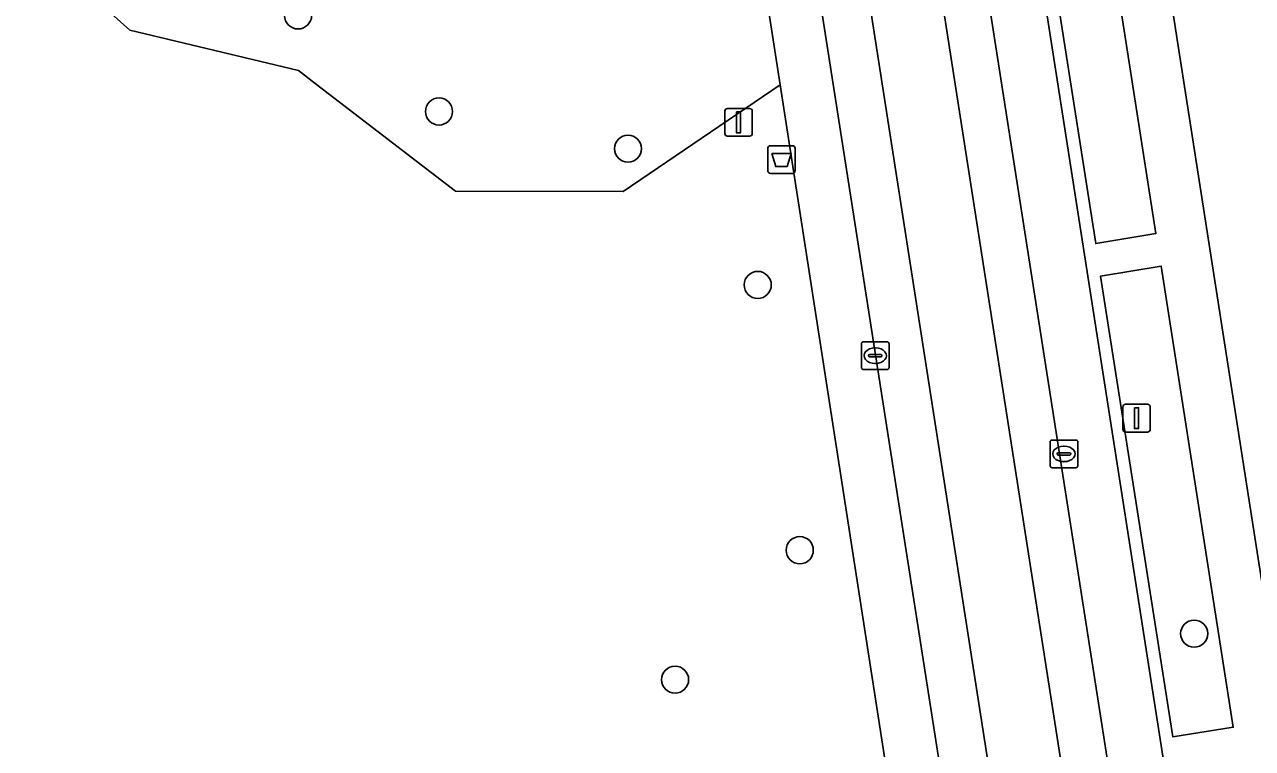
# Model space of a CAD drawing. Extents: x 160077 to 160948, y 386481 to 387498.
# Drawn here: x 160622.52 to 160666.81, y 386976.01 to 387002.13 of the extents above; entities that cross this region are included whole.
import ezdxf

# ---------------------------------------------------------------- set-up
doc = ezdxf.new("R2010")
doc.units = 0
for name, color, linetype in [('IMGEO_Afvalbak', 7, 'Continuous'), ('IMGEO_Boom', 7, 'Continuous'), ('IMGEO_Erf', 7, 'Continuous'), ('IMGEO_Groenvoorziening', 7, 'Continuous'), ('IMGEO_Kolk', 7, 'Continuous'), ('IMGEO_Lichtmast', 7, 'Continuous'), ('IMGEO_Parkeervlak_open', 7, 'Continuous'), ('IMGEO_Rijbaan_lokaal_gesloten', 7, 'Continuous'), ('IMGEO_Rijbaan_lokaal_open', 7, 'Continuous'), ('IMGEO_Verkeersbordpaal', 7, 'Continuous'), ('IMGEO_Voetpad_open', 7, 'Continuous')]:
    doc.layers.add(name, color=color, linetype=linetype)

msp = doc.modelspace()

# ---------------------------------------------------------------- linework, layer by layer
at = {"layer": 'IMGEO_Afvalbak'}
for p, q in [((160649.427, 386997.755), (160650.217, 386997.755)), ((160650.217, 386997.755), (160649.427, 386997.755)), ((160649.327, 386996.855), (160649.327, 386997.655)), ((160649.327, 386997.655), (160649.327, 386996.855)), ((160650.317, 386997.655), (160650.317, 386996.855)), ((160650.317, 386996.855), (160650.317, 386997.655)), ((160650.217, 386996.755), (160649.427, 386996.755)), ((160649.427, 386996.755), (160650.217, 386996.755))]:
    msp.add_line(p, q, dxfattribs=at)
msp.add_lwpolyline([(160649.47, 386997.469), (160650.174, 386997.469), (160650.025, 386996.999), (160649.619, 386996.999), (160649.47, 386997.469)], dxfattribs=at)
for centre, start, end in [((160649.427, 386997.655), 90, 180), ((160649.427, 386997.655), 90, 180), ((160650.217, 386997.655), 0, 90), ((160650.217, 386997.655), 360, 90), ((160649.427, 386996.855), 180, 270), ((160649.427, 386996.855), 180, 270), ((160650.217, 386996.855), 270, 0), ((160650.217, 386996.855), 270, 0)]:
    msp.add_arc(centre, 0.1, start, end, dxfattribs=at)
at = {"layer": 'IMGEO_Boom'}
for centre in [(160632.387, 387002.455), (160637.471, 386998.991), (160644.287, 386997.65), (160648.967, 386992.733), (160650.483, 386983.164), (160664.709, 386980.154), (160645.985, 386978.495)]:
    msp.add_circle(centre, 0.489, dxfattribs=at)
at = {"layer": 'IMGEO_Erf'}
msp.add_lwpolyline([(160660.76, 387022.948), (160677.601, 386915.063)], dxfattribs=at)
at = {"layer": 'IMGEO_Groenvoorziening'}
for points in [[(160622.522, 387005.33), (160626.325, 387001.923), (160632.397, 387000.464), (160633.003, 387000), (160638.068, 386996.121), (160644.113, 386996.103), (160649.771, 386999.952), (160647.931, 387011.797)], [(160649.771, 386999.952), (160644.113, 386996.103), (160638.068, 386996.121), (160633.003, 387000), (160632.397, 387000.464), (160626.325, 387001.923), (160622.522, 387005.33)], [(160659.613, 386936.631), (160659.595, 386936.766), (160659.182, 386939.374), (160649.771, 386999.952)]]:
    msp.add_lwpolyline(points, dxfattribs=at)
for points in [[(160661.158, 386994.226), (160663.323, 386994.587), (160660.82, 387010.632), (160658.633, 387010.346)], [(160663.939, 386976.425), (160666.117, 386976.775), (160663.523, 386993.414), (160661.333, 386993.05)]]:
    msp.add_lwpolyline(points, close=True, dxfattribs=at)
at = {"layer": 'IMGEO_Kolk'}
for p, q in [((160652.78, 386990.681), (160653.632, 386990.681)), ((160652.705, 386989.755), (160652.705, 386990.607)), ((160652.964, 386990.175), (160652.964, 386990.187)), ((160653.007, 386990.224), (160653.405, 386990.224)), ((160653.193, 386990.461), (160653.218, 386990.461)), ((160653.448, 386990.187), (160653.448, 386990.175)), ((160653.706, 386990.607), (160653.706, 386989.755)), ((160653.402, 386990.138), (160653.004, 386990.138)), ((160653.216, 386989.901), (160653.191, 386989.901)), ((160653.632, 386989.681), (160652.78, 386989.681)), ((160659.587, 386987.137), (160660.439, 386987.137)), ((160659.512, 386986.211), (160659.512, 386987.063)), ((160659.771, 386986.631), (160659.771, 386986.643)), ((160659.814, 386986.68), (160660.212, 386986.68)), ((160660, 386986.917), (160660.025, 386986.917)), ((160660.255, 386986.643), (160660.255, 386986.631)), ((160660.513, 386987.063), (160660.513, 386986.211)), ((160660.209, 386986.594), (160659.811, 386986.594)), ((160660.023, 386986.357), (160659.998, 386986.357)), ((160660.439, 386986.137), (160659.587, 386986.137))]:
    msp.add_line(p, q, dxfattribs=at)
for points in [[(160652.78, 386990.681), (160653.632, 386990.681)], [(160652.705, 386989.755), (160652.705, 386990.607)], [(160653.706, 386990.607), (160653.706, 386989.755)], [(160653.632, 386989.681), (160652.78, 386989.681)], [(160659.587, 386987.137), (160660.439, 386987.137)], [(160659.512, 386986.211), (160659.512, 386987.063)], [(160660.513, 386987.063), (160660.513, 386986.211)], [(160660.439, 386986.137), (160659.587, 386986.137)]]:
    msp.add_lwpolyline(points, dxfattribs=at)
for centre, radius, start, end in [((160652.782, 386990.605), 0.0765, 91.552, 178.448), ((160652.782, 386990.605), 0.0765, 91.552, 178.448), ((160653.63, 386990.605), 0.0765, 1.552, 88.448), ((160653.63, 386990.605), 0.0765, 1.552, 88.448), ((160653.004, 386990.184), 0.0403, 85.8775, 175.7526), ((160653.409, 386990.186), 0.0386, 1.7309, 96.639), ((160652.782, 386989.757), 0.0765, 181.552, 268.448), ((160652.782, 386989.757), 0.0765, 181.552, 268.448), ((160653.001, 386990.174), 0.0366, 178.938, 274.7102), ((160653.405, 386990.181), 0.043, 264.8664, 352.4533), ((160653.63, 386989.757), 0.0765, 271.552, 358.448), ((160653.63, 386989.757), 0.0765, 271.552, 358.448), ((160659.589, 386987.061), 0.0765, 91.552, 178.448), ((160659.589, 386987.061), 0.0765, 91.552, 178.448), ((160660.437, 386987.061), 0.0765, 1.552, 88.448), ((160660.437, 386987.061), 0.0765, 1.552, 88.448), ((160659.811, 386986.64), 0.0403, 85.8775, 175.7526), ((160660.216, 386986.642), 0.0386, 1.7309, 96.639), ((160659.589, 386986.213), 0.0765, 181.552, 268.448), ((160659.589, 386986.213), 0.0765, 181.552, 268.448), ((160659.808, 386986.63), 0.0366, 178.938, 274.7102), ((160660.212, 386986.637), 0.043, 264.8664, 352.4533), ((160660.437, 386986.213), 0.0765, 271.552, 358.448), ((160660.437, 386986.213), 0.0765, 271.552, 358.448)]:
    msp.add_arc(centre, radius, start, end, dxfattribs=at)
for centre, major_axis, ratio, start_param, end_param in [((160653.192, 386990.181), (-0.387, 0.002), 0.722429, 4.712389, 7.853982), ((160653.217, 386990.181), (-0.39, 0.002), 0.717154, 1.570796, 4.712389), ((160659.999, 386986.637), (-0.387, 0.002), 0.722429, 4.712389, 7.853982), ((160660.024, 386986.637), (-0.39, 0.002), 0.717154, 1.570796, 4.712389)]:
    msp.add_ellipse(centre, major_axis=major_axis, ratio=ratio, start_param=start_param, end_param=end_param, dxfattribs=at)
at = {"layer": 'IMGEO_Lichtmast'}
for p, q in [((160662.235, 386988.427), (160663.025, 386988.427)), ((160663.025, 386988.427), (160662.235, 386988.427)), ((160662.135, 386987.527), (160662.135, 386988.327)), ((160662.135, 386988.327), (160662.135, 386987.527)), ((160663.125, 386988.327), (160663.125, 386987.527)), ((160663.125, 386987.527), (160663.125, 386988.327)), ((160663.025, 386987.427), (160662.235, 386987.427)), ((160662.235, 386987.427), (160663.025, 386987.427))]:
    msp.add_line(p, q, dxfattribs=at)
msp.add_lwpolyline([(160662.555, 386988.302), (160662.705, 386988.302), (160662.705, 386987.552), (160662.555, 386987.552), (160662.555, 386988.302)], dxfattribs=at)
for centre, start, end in [((160662.235, 386988.327), 90, 180), ((160662.235, 386988.327), 90, 180), ((160663.025, 386988.327), 0, 90), ((160663.025, 386988.327), 360, 90), ((160662.235, 386987.527), 180, 270), ((160662.235, 386987.527), 180, 270), ((160663.025, 386987.527), 270, 0), ((160663.025, 386987.527), 270, 0)]:
    msp.add_arc(centre, 0.1, start, end, dxfattribs=at)
at = {"layer": 'IMGEO_Parkeervlak_open'}
for points in [[(160653.752, 387025.629), (160670.124, 386921.003), (160671.293, 386913.55)], [(160672.81, 386916.832), (160671.24, 386926.7), (160656.203, 387022.932)]]:
    msp.add_lwpolyline(points, dxfattribs=at)
at = {"layer": 'IMGEO_Rijbaan_lokaal_gesloten'}
for points in [[(160653.742, 387025.709), (160652.315, 387034.8), (160652.31, 387034.83), (160650.039, 387049.469), (160648.402, 387049.206), (160672.534, 386894.617), (160674.21, 386894.866), (160674.031, 386895.966), (160671.559, 386911.766), (160671.293, 386913.55), (160670.124, 386921.003), (160653.752, 387025.629)], [(160645.848, 387048.796), (160644.138, 387048.521), (160646.46, 387033.502), (160647.235, 387028.489), (160647.328, 387027.89), (160662.549, 386930.569), (160663.045, 386927.404), (160664.053, 386920.974), (160664.71, 386916.783), (160667.718, 386897.56), (160668.258, 386893.981), (160669.948, 386894.233)]]:
    msp.add_lwpolyline(points, close=True, dxfattribs=at)
at = {"layer": 'IMGEO_Rijbaan_lokaal_open'}
msp.add_lwpolyline([(160648.402, 387049.206), (160645.848, 387048.796), (160669.948, 386894.233), (160672.534, 386894.617)], close=True, dxfattribs=at)
at = {"layer": 'IMGEO_Verkeersbordpaal'}
for p, q in [((160647.88, 386999.099), (160648.67, 386999.099)), ((160648.67, 386999.099), (160647.88, 386999.099)), ((160647.78, 386998.199), (160647.78, 386998.999)), ((160647.78, 386998.999), (160647.78, 386998.199)), ((160648.77, 386998.999), (160648.77, 386998.199)), ((160648.77, 386998.199), (160648.77, 386998.999)), ((160648.67, 386998.099), (160647.88, 386998.099)), ((160647.88, 386998.099), (160648.67, 386998.099))]:
    msp.add_line(p, q, dxfattribs=at)
msp.add_lwpolyline([(160648.2, 386998.974), (160648.35, 386998.974), (160648.35, 386998.224), (160648.2, 386998.224), (160648.2, 386998.974)], dxfattribs=at)
for centre, start, end in [((160647.88, 386998.999), 90, 180), ((160647.88, 386998.999), 90, 180), ((160648.67, 386998.999), 0, 90), ((160648.67, 386998.999), 360, 90), ((160647.88, 386998.199), 180, 270), ((160647.88, 386998.199), 180, 270), ((160648.67, 386998.199), 270, 0), ((160648.67, 386998.199), 270, 0)]:
    msp.add_arc(centre, 0.1, start, end, dxfattribs=at)
at = {"layer": 'IMGEO_Voetpad_open'}
for points in [[(160647.931, 387011.797), (160649.771, 386999.952), (160659.182, 386939.374), (160659.595, 386936.766), (160659.613, 386936.631), (160660.393, 386930.684), (160660.405, 386930.591), (160660.967, 386927.018), (160661.892, 386921.134), (160662.518, 386917.149), (160662.73, 386916.762), (160663.276, 386913.276), (160664.848, 386903.246), (160666.703, 386891.404), (160668.616, 386891.607), (160668.258, 386893.981), (160667.718, 386897.56), (160664.71, 386916.783), (160664.053, 386920.974), (160662.858, 386920.786), (160661.848, 386927.216), (160663.045, 386927.404), (160662.549, 386930.569), (160647.328, 387027.89)], [(160656.203, 387022.932), (160671.24, 386926.7), (160672.81, 386916.832)], [(160674.031, 386895.966), (160674.21, 386894.866), (160674.597, 386892.494), (160681.006, 386893.251), (160677.879, 386913.28), (160677.818, 386913.675), (160677.601, 386915.063), (160660.76, 387022.948)]]:
    msp.add_lwpolyline(points, dxfattribs=at)
for points in [[(160658.633, 387010.346), (160660.82, 387010.632), (160663.323, 386994.587), (160661.158, 386994.226)], [(160661.333, 386993.05), (160663.523, 386993.414), (160666.117, 386976.775), (160663.939, 386976.425)]]:
    msp.add_lwpolyline(points, close=True, dxfattribs=at)

doc.saveas('drawing.dxf')
